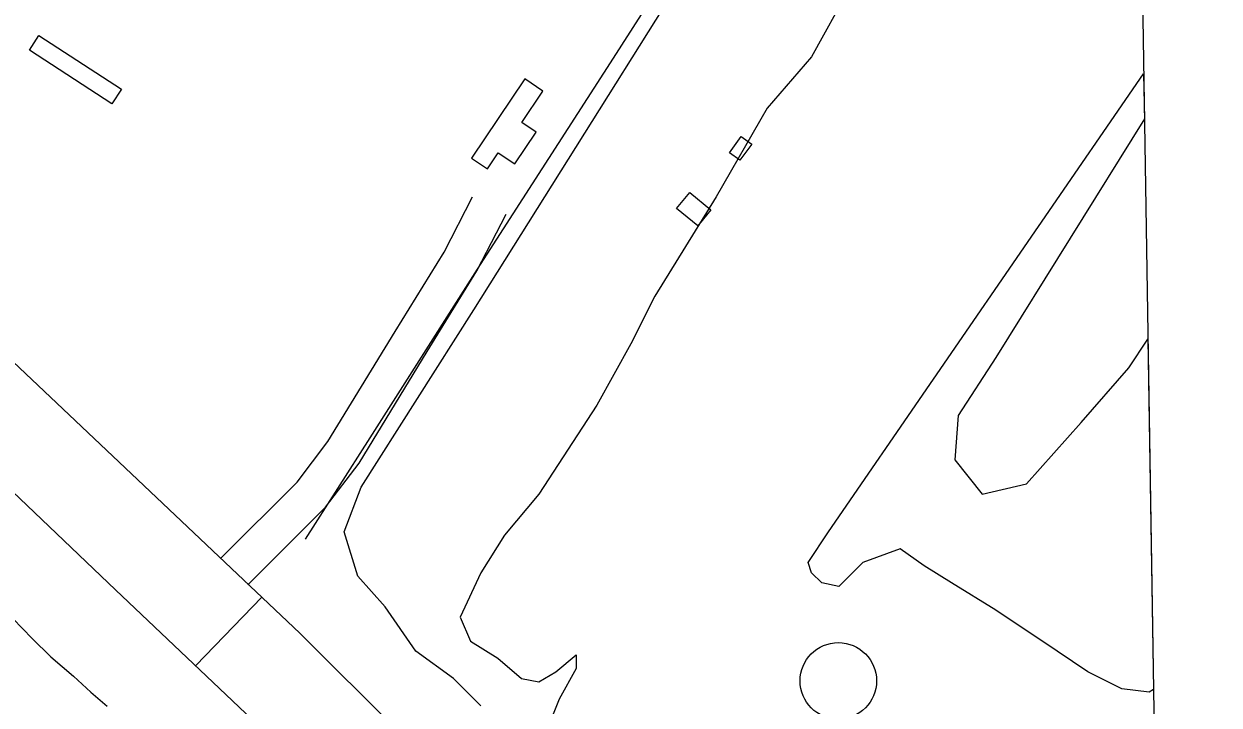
# Model space of a CAD drawing. Extents: x 3823584 to 3861785, y 301729 to 327625.
# Drawn here: x 3858738 to 3859686, y 310920 to 311459 of the extents above; entities that cross this region are included whole.
import ezdxf

# ---------------------------------------------------------------- set-up
doc = ezdxf.new("R2010")
doc.units = 0
for name, color, linetype in [('V-BLDG-OTLN', 7, 'Continuous'), ('V-DOMW-TANK', 7, 'Continuous'), ('V-GRID-FRAM', 7, 'Continuous'), ('V-ROAD-CNTR', 7, 'Continuous'), ('V-SITE-VEGE', 7, 'Continuous'), ('V-TOPO-SHOR', 7, 'Continuous')]:
    doc.layers.add(name, color=color, linetype=linetype)

msp = doc.modelspace()

# ---------------------------------------------------------------- linework, layer by layer
at = {"layer": 'V-BLDG-OTLN'}
for points in [[(3858749.99, 311450.14), (3858815.33, 311407.51), (3858807.73, 311395.86), (3858742.39, 311438.5)], [(3859135.23, 311415.64), (3859093.01, 311352.94), (3859105.56, 311344.48), (3859114.07, 311357.11), (3859127.16, 311348.3), (3859144.12, 311373.49), (3859132.73, 311381.16), (3859149.49, 311406.04)], [(3859297.45, 311357.17), (3859306.77, 311369.99), (3859315.02, 311364), (3859305.7, 311351.18)], [(3859255.5, 311312.9), (3859265.99, 311325.71), (3859282.74, 311312.01), (3859272.25, 311299.19)]]:
    msp.add_lwpolyline(points, close=True, dxfattribs=at)
msp.add_lwpolyline([(3858749.99, 311450.14), (3858815.33, 311407.51), (3858807.73, 311395.86), (3858742.39, 311438.5), (3858749.99, 311450.14)], dxfattribs=at)
at = {"layer": 'V-DOMW-TANK'}
msp.add_circle((3859383.68, 310938.85), 30.32, dxfattribs=at)
at = {"layer": 'V-GRID-FRAM'}
msp.add_lwpolyline([(3827552.18, 325335.99), (3859397.29, 325827), (3859685.54, 307646.85), (3827824.57, 307155.59), (3827552.18, 325335.99)], dxfattribs=at)
at = {"layer": 'V-ROAD-CNTR'}
for points in [[(3859501.72, 310433.92), (3859427.48, 310508.16), (3858956.78, 310976.69), (3858166.07, 311724.75), (3857586.54, 312282.15), (3857391.71, 312467.33)], [(3857401.26, 312355.02), (3857401.26, 312355.02), (3857748.89, 312022.91), (3858378.18, 311423.27), (3858810.6, 311011.11), (3859403.57, 310449.02), (3859463.97, 310386.1)], [(3858894.13, 311035.96), (3858954.64, 311096.38), (3858979.06, 311128.41), (3859032.31, 311215.52), (3859071.11, 311278.5), (3859093.73, 311322.37)], [(3858894.43, 311036.26), (3858954.64, 311096.38), (3858979.06, 311128.41), (3859032.31, 311215.52), (3859071.11, 311278.5), (3859093.73, 311322.37)], [(3858915.63, 311015.03), (3858977.27, 311076.58), (3859003.85, 311111.44), (3859057.88, 311199.83), (3859097.25, 311263.73), (3859120.39, 311308.62)], [(3858915.93, 311015.33), (3858977.27, 311076.58), (3859003.85, 311111.44), (3859057.88, 311199.83), (3859097.25, 311263.73), (3859120.39, 311308.62)], [(3858933.34, 311032.71), (3858977.27, 311076.58), (3859003.85, 311111.44), (3859057.88, 311199.83), (3859097.25, 311263.73), (3859120.39, 311308.62)], [(3858874.46, 310951.15), (3858926.7, 311005.14)]]:
    msp.add_lwpolyline(points, dxfattribs=at)
at = {"layer": 'V-SITE-VEGE'}
for p, q in [((3859376.02, 311057.03), (3859625.72, 311419.68)), ((3859625.72, 311419.68), (3859626.28, 311384.11)), ((3859626.28, 311384.11), (3859508.51, 311195)), ((3859613.97, 311186.88), (3859629.05, 311209.52)), ((3859629.05, 311209.52), (3859633.45, 310932.05)), ((3859508.51, 311195), (3859478.77, 311149.01)), ((3859576.12, 311143.6), (3859613.97, 311186.88)), ((3859478.77, 311149.01), (3859476.07, 311113.84)), ((3859532.85, 311094.9), (3859576.12, 311143.6)), ((3859476.07, 311113.84), (3859497.7, 311086.79)), ((3859497.7, 311086.79), (3859532.85, 311094.9)), ((3859359.79, 311032.68), (3859376.02, 311057.03)), ((3859432.8, 311043.5), (3859403.06, 311032.68)), ((3859451.73, 311029.97), (3859432.8, 311043.5)), ((3859362.5, 311024.56), (3859359.79, 311032.68)), ((3859403.06, 311032.68), (3859384.13, 311013.74)), ((3859473.36, 311016.45), (3859451.73, 311029.97)), ((3859370.61, 311016.45), (3859362.5, 311024.56)), ((3859384.13, 311013.74), (3859370.61, 311016.45)), ((3859508.51, 310994.8), (3859473.36, 311016.45)), ((3859557.19, 310962.34), (3859508.51, 310994.8)), ((3859581.52, 310946.11), (3859557.19, 310962.34)), ((3859608.56, 310932.58), (3859581.52, 310946.11)), ((3859630.19, 310929.88), (3859608.56, 310932.58)), ((3859633.45, 310932.05), (3859630.19, 310929.88))]:
    msp.add_line(p, q, dxfattribs=at)
for points in [[(3859100.21, 310919.05), (3859078.58, 310940.7), (3859048.83, 310962.34), (3859024.5, 310997.51), (3859002.87, 311021.86), (3858992.05, 311057.03), (3859005.57, 311092.2), (3859094.8, 311232.88), (3859332.75, 311611.62)], [(3859392.24, 311487.18), (3859362.5, 311433.07), (3859327.35, 311392.49), (3859286.79, 311322.15), (3859238.12, 311243.7), (3859219.19, 311205.82), (3859192.15, 311157.13), (3859146.18, 311086.79), (3859119.14, 311054.32), (3859100.21, 311024.56), (3859083.99, 310989.39), (3859092.1, 310970.46), (3859113.73, 310956.93), (3859132.66, 310940.7), (3859146.18, 310937.99), (3859159.7, 310946.11), (3859175.92, 310959.63), (3859175.92, 310948.81), (3859162.4, 310924.47), (3859151.59, 310897.41)]]:
    msp.add_lwpolyline(points, dxfattribs=at)
at = {"layer": 'V-TOPO-SHOR'}
for points in [[(3858961.28, 311051.13), (3859012.45, 311131.26), (3859097.73, 311265.07), (3859205.48, 311432.11), (3859303.17, 311584.81), (3859393.1, 311726.17), (3859503.15, 311894.72), (3859544.24, 311958.98), (3859555.12, 311977.89), (3859558.79, 311989.61), (3859560.65, 311996.1), (3859565.36, 312008.23)], [(3858729.28, 310988.19), (3858744.7, 310972.42), (3858759.53, 310957.85), (3858777.36, 310942.65), (3858791.01, 310929.9), (3858804.09, 310918.95)]]:
    msp.add_lwpolyline(points, dxfattribs=at)

doc.saveas('drawing.dxf')
